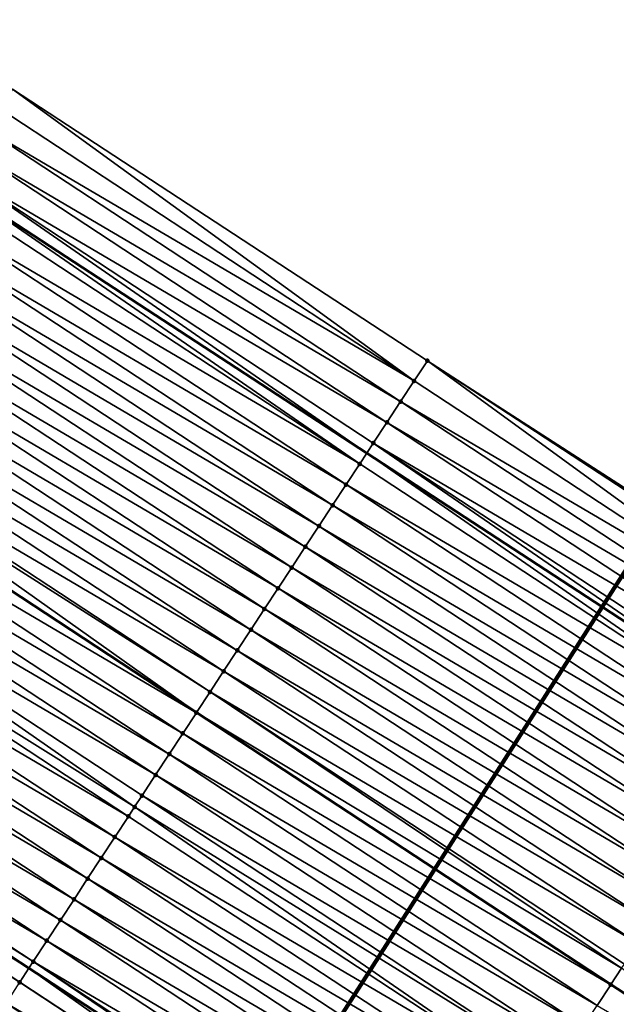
# Model space of a CAD drawing. Header units: feet. Extents: x 2017424 to 2024169, y 808042 to 818730.
# Tile 283 of 329: x 2022272 to 2022296, y 814578 to 814618. Entities that reach past the tile are written whole.
import ezdxf

# ---------------------------------------------------------------- set-up
doc = ezdxf.new("R2010")
doc.units = ezdxf.units.FT
doc.header["$MEASUREMENT"] = 0
for name, color, linetype, lineweight in [('EP_Travel Lane', 172, 'Continuous', 53), ('NB-Road Shots', 141, 'Continuous', 100), ('NB-Road X-Section', 40, 'Continuous', 13), ('Notes', 3, 'Continuous', 100), ('STRIPING', 60, 'Continuous', 53)]:
    doc.layers.add(name, color=color, linetype=linetype, lineweight=lineweight)
doc.layers.add('I-77-MM15-17_NB-Surface-BORDER', color=7, linetype='Continuous')
doc.layers.add('I-77-MM15-17_NB-Surface-TIN', color=7, linetype='Continuous')

msp = doc.modelspace()

# ---------------------------------------------------------------- linework, layer by layer
at = {"layer": 'EP_Travel Lane'}
for points in [[(2021950.970670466, 814819.0318520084, 256.9334546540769), (2021967.732492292, 814808.1415448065, 257.5989318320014), (2021984.49761248, 814797.2278446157, 258.2768970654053), (2022001.242438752, 814786.3128627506, 258.9653765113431), (2022017.98713762, 814775.3979639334, 259.6582331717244), (2022034.73115065, 814764.4835121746, 260.374647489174), (2022051.475021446, 814753.5691531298, 261.0959491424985), (2022068.218888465, 814742.6547965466, 261.8173790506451), (2022084.962960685, 814731.7403062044, 262.5317610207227), (2022101.706705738, 814720.8260291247, 263.257380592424), (2022118.450970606, 814709.9114132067, 263.9651455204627), (2022135.195427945, 814698.9966718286, 264.6662974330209), (2022151.961600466, 814688.0564899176, 265.4188347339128), (2022168.693784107, 814677.128610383, 266.2087784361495), (2022185.426256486, 814666.2005422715, 266.9890579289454), (2022202.158210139, 814655.2728129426, 267.786702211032), (2022218.89143638, 814644.3442524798, 268.5417458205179), (2022235.625468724, 814633.4151655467, 269.2698030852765), (2022252.36064787, 814622.4853296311, 269.9594734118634), (2022269.095142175, 814611.5559409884, 270.6720673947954), (2022285.82938041, 814600.6267195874, 271.3932336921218), (2022302.562836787, 814589.6980088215, 272.1405745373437), (2022319.226621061, 814578.8345948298, 273.0149157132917), (2022335.973671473, 814567.9339997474, 273.8663470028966)], [(2021937.431189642, 814798.2192257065, 257.3584516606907), (2021954.191731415, 814787.329750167, 258.0685761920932), (2021970.924006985, 814776.4377776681, 258.7426778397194), (2021987.669697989, 814765.5221647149, 259.4003934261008), (2022004.414651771, 814754.6070323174, 260.0834322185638), (2022021.160327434, 814743.6914293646, 260.7416758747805), (2022037.905813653, 814732.7759498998, 261.4064249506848), (2022054.651611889, 814721.860267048, 262.0604581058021), (2022071.396989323, 814710.9448584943, 262.7289448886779), (2022088.143628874, 814700.0286272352, 263.3540781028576), (2022104.889447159, 814689.1129313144, 264.0074203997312), (2022121.634206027, 814678.1979259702, 264.6971567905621), (2022138.33184349, 814667.3023099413, 265.3966227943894), (2022155.066391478, 814656.3728587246, 266.1069986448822), (2022171.800732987, 814645.4435423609, 266.8242843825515), (2022188.53388766, 814634.5150011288, 267.5812997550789), (2022205.268720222, 814623.5853640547, 268.2821472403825), (2022222.004956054, 814612.654810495, 268.9360218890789), (2022238.742355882, 814601.7234967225, 269.5509273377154), (2022255.47831183, 814590.7931259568, 270.2141696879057), (2022272.211714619, 814579.8644226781, 270.9628800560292), (2022288.943159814, 814568.9369979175, 271.7771197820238), (2022305.784364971, 814557.9578870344, 272.5227920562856), (2022322.53496565, 814547.0549810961, 273.2661065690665)]]:
    msp.add_polyline3d(points, dxfattribs=at)
at = {"layer": 'I-77-MM15-17_NB-Surface-BORDER', "color": 3, "linetype": 'Continuous', "lineweight": -3}
msp.add_polyline3d([(2022237.623702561, 814636.4566592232, 269.2539980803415), (2022254.723397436, 814626.0837380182, 269.9729211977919), (2022271.550867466, 814615.2969280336, 270.7011064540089), (2022288.274791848, 814604.3542853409, 271.4573932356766), (2022305.072292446, 814593.52550189, 272.2418651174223), (2022321.534481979, 814582.4204880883, 273.1220040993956), (2022338.076286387, 814571.2010054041, 273.9641638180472)], dxfattribs=at)
at = {"layer": 'I-77-MM15-17_NB-Surface-TIN', "color": 128, "linetype": 'Continuous', "lineweight": -3}
for points in [[(2022287.740974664, 814603.5411813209, 271.4526037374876), (2022271.550867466, 814615.2969280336, 270.7011064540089), (2022271.035881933, 814614.5125707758, 270.6974492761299)], [(2022287.740974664, 814603.5411813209, 271.4526037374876), (2022288.274791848, 814604.3542853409, 271.4573932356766), (2022271.550867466, 814615.2969280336, 270.7011064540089)], [(2022287.740974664, 814603.5411813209, 271.4526037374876), (2022271.035881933, 814614.5125707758, 270.6974492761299), (2022270.487078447, 814613.6766193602, 270.6922108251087)], [(2022287.1924623, 814602.7050387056, 271.4376034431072), (2022270.487078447, 814613.6766193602, 270.6922108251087), (2022269.938269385, 814612.8406716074, 270.687159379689)], [(2022287.1924623, 814602.7050387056, 271.4376034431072), (2022287.740974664, 814603.5411813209, 271.4526037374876), (2022270.487078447, 814613.6766193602, 270.6922108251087)], [(2022286.643896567, 814601.8689311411, 271.4243927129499), (2022269.938269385, 814612.8406716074, 270.687159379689), (2022269.389615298, 814612.004622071, 270.6769112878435)], [(2022286.643896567, 814601.8689311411, 271.4243927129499), (2022287.1924623, 814602.7050387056, 271.4376034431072), (2022269.938269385, 814612.8406716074, 270.687159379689)], [(2022269.389615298, 814612.004622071, 270.6769112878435), (2022269.095142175, 814611.5559409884, 270.6720673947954), (2022285.82938041, 814600.6267195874, 271.3932336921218)], [(2022286.095528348, 814601.0326938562, 271.4045589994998), (2022269.389615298, 814612.004622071, 270.6769112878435), (2022285.82938041, 814600.6267195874, 271.3932336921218)], [(2022286.095528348, 814601.0326938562, 271.4045589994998), (2022286.643896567, 814601.8689311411, 271.4243927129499), (2022269.389615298, 814612.004622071, 270.6769112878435)], [(2022285.547264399, 814600.1963880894, 271.3812289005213), (2022269.095142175, 814611.5559409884, 270.6720673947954), (2022268.840924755, 814611.1685964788, 270.6678856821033)], [(2022285.547264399, 814600.1963880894, 271.3812289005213), (2022285.82938041, 814600.6267195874, 271.3932336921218), (2022269.095142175, 814611.5559409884, 270.6720673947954)], [(2022285.547264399, 814600.1963880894, 271.3812289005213), (2022268.840924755, 814611.1685964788, 270.6678856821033), (2022268.292333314, 814610.3325057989, 270.6555369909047)], [(2022284.999131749, 814599.3599960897, 271.3534960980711), (2022268.292333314, 814610.3325057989, 270.6555369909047), (2022267.743768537, 814609.4963976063, 270.642294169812)], [(2022284.999131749, 814599.3599960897, 271.3534960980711), (2022285.547264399, 814600.1963880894, 271.3812289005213), (2022268.292333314, 814610.3325057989, 270.6555369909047)], [(2022284.450442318, 814598.5239697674, 271.3444332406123), (2022267.743768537, 814609.4963976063, 270.642294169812), (2022267.195102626, 814608.6603558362, 270.6324425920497)], [(2022284.450442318, 814598.5239697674, 271.3444332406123), (2022284.999131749, 814599.3599960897, 271.3534960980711), (2022267.743768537, 814609.4963976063, 270.642294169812)], [(2022283.901692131, 814597.6879833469, 271.3374076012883), (2022267.195102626, 814608.6603558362, 270.6324425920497), (2022266.646369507, 814607.8243582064, 270.6248446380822)], [(2022283.901692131, 814597.6879833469, 271.3374076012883), (2022284.450442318, 814598.5239697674, 271.3444332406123), (2022267.195102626, 814608.6603558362, 270.6324425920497)], [(2022283.353038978, 814596.8519331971, 271.3271282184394), (2022266.646369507, 814607.8243582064, 270.6248446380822), (2022266.09774265, 814606.9882907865, 270.613683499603)], [(2022283.353038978, 814596.8519331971, 271.3271282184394), (2022283.901692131, 814597.6879833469, 271.3374076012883), (2022266.646369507, 814607.8243582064, 270.6248446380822)], [(2022282.804381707, 814596.0158857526, 271.3169869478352), (2022266.09774265, 814606.9882907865, 270.613683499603), (2022265.549405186, 814606.1520333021, 270.5928184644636)], [(2022282.804381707, 814596.0158857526, 271.3169869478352), (2022283.353038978, 814596.8519331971, 271.3271282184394), (2022266.09774265, 814606.9882907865, 270.613683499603)], [(2022282.255828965, 814595.1797696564, 271.3033406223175), (2022265.549405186, 814606.1520333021, 270.5928184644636), (2022265.001173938, 814605.3157060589, 270.5683918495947)], [(2022282.255828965, 814595.1797696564, 271.3033406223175), (2022282.804381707, 814596.0158857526, 271.3169869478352), (2022265.549405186, 814606.1520333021, 270.5928184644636)], [(2022281.707401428, 814594.343571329, 271.2854959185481), (2022265.001173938, 814605.3157060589, 270.5683918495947), (2022264.452790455, 814604.4794787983, 270.5490699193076)], [(2022281.707401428, 814594.343571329, 271.2854959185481), (2022282.255828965, 814595.1797696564, 271.3033406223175), (2022265.001173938, 814605.3157060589, 270.5683918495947)], [(2022281.15893002, 814593.5074018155, 271.2691223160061), (2022264.452790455, 814604.4794787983, 270.5490699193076), (2022263.904247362, 814603.6433563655, 270.5351000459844)], [(2022281.15893002, 814593.5074018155, 271.2691223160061), (2022281.707401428, 814594.343571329, 271.2854959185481), (2022264.452790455, 814604.4794787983, 270.5490699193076)], [(2022304.445570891, 814592.570117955, 272.2244088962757), (2022288.274791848, 814604.3542853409, 271.4573932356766), (2022287.740974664, 814603.5411813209, 271.4526037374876)], [(2022304.445570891, 814592.570117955, 272.2244088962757), (2022304.994101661, 814593.4062484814, 272.2387921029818), (2022288.274791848, 814604.3542853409, 271.4573932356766)], [(2022304.994101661, 814593.4062484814, 272.2387921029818), (2022305.072292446, 814593.52550189, 272.2418651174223), (2022288.274791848, 814604.3542853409, 271.4573932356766)], [(2022280.610254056, 814592.6713666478, 271.2596078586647), (2022263.904247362, 814603.6433563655, 270.5351000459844), (2022263.355649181, 814602.807270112, 270.5229773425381)], [(2022280.610254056, 814592.6713666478, 271.2596078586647), (2022281.15893002, 814593.5074018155, 271.2691223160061), (2022263.904247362, 814603.6433563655, 270.5351000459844)], [(2022304.445570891, 814592.570117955, 272.2244088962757), (2022287.740974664, 814603.5411813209, 271.4526037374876), (2022287.1924623, 814602.7050387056, 271.4376034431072)], [(2022280.061532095, 814591.8353616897, 271.2516357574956), (2022263.355649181, 814602.807270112, 270.5229773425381), (2022262.807098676, 814601.9711525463, 270.50925597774)], [(2022280.061532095, 814591.8353616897, 271.2516357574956), (2022280.610254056, 814592.6713666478, 271.2596078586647), (2022263.355649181, 814602.807270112, 270.5229773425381)], [(2022303.897299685, 814591.7338169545, 272.20132201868), (2022287.1924623, 814602.7050387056, 271.4376034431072), (2022286.643896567, 814601.8689311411, 271.4243927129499)], [(2022303.897299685, 814591.7338169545, 272.20132201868), (2022304.445570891, 814592.570117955, 272.2244088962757), (2022287.1924623, 814602.7050387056, 271.4376034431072)], [(2022279.513011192, 814590.9992246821, 271.2369217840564), (2022262.807098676, 814601.9711525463, 270.50925597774), (2022262.657669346, 814601.7433352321, 270.5047099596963)], [(2022279.513011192, 814590.9992246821, 271.2369217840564), (2022280.061532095, 814591.8353616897, 271.2516357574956), (2022262.807098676, 814601.9711525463, 270.50925597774)], [(2022303.348996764, 814590.8975367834, 272.1792985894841), (2022286.643896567, 814601.8689311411, 271.4243927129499), (2022286.095528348, 814601.0326938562, 271.4045589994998)], [(2022303.348996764, 814590.8975367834, 272.1792985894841), (2022303.897299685, 814591.7338169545, 272.20132201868), (2022286.643896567, 814601.8689311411, 271.4243927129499)], [(2022262.657669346, 814601.7433352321, 270.5047099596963), (2022262.265074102, 814601.144438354, 270.4873332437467), (2022278.970785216, 814590.172640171, 271.2217125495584)], [(2022279.513011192, 814590.9992246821, 271.2369217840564), (2022262.657669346, 814601.7433352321, 270.5047099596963), (2022278.970785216, 814590.172640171, 271.2217125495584)], [(2022278.964510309, 814590.1630745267, 271.2215365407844), (2022262.258801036, 814601.134868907, 270.48705559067), (2022261.710509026, 814600.29858157, 270.4646664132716)], [(2022262.258801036, 814601.134868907, 270.48705559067), (2022278.970785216, 814590.172640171, 271.2217125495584), (2022262.265074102, 814601.144438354, 270.4873332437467)], [(2022278.964510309, 814590.1630745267, 271.2215365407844), (2022278.970785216, 814590.172640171, 271.2217125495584), (2022262.258801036, 814601.134868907, 270.48705559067)], [(2022286.095528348, 814601.0326938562, 271.4045589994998), (2022285.82938041, 814600.6267195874, 271.3932336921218), (2022302.562836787, 814589.6980088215, 272.1405745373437)], [(2022302.800873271, 814590.0611387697, 272.1512586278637), (2022286.095528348, 814601.0326938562, 271.4045589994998), (2022302.562836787, 814589.6980088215, 272.1405745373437)], [(2022302.800873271, 814590.0611387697, 272.1512586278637), (2022303.348996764, 814590.8975367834, 272.1792985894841), (2022286.095528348, 814601.0326938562, 271.4045589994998)], [(2022278.415854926, 814589.3270258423, 271.2113319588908), (2022261.710509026, 814600.29858157, 270.4646664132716), (2022261.162155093, 814599.4623349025, 270.4443536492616)], [(2022278.415854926, 814589.3270258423, 271.2113319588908), (2022278.964510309, 814590.1630745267, 271.2215365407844), (2022261.710509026, 814600.29858157, 270.4646664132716)], [(2022302.25264739, 814589.2248080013, 272.1266519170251), (2022285.82938041, 814600.6267195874, 271.3932336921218), (2022285.547264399, 814600.1963880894, 271.3812289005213)], [(2022302.25264739, 814589.2248080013, 272.1266519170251), (2022302.562836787, 814589.6980088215, 272.1405745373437), (2022285.82938041, 814600.6267195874, 271.3932336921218)], [(2022302.25264739, 814589.2248080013, 272.1266519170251), (2022285.547264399, 814600.1963880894, 271.3812289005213), (2022284.999131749, 814599.3599960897, 271.3534960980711)], [(2022277.867399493, 814588.4908458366, 271.1944226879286), (2022261.162155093, 814599.4623349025, 270.4443536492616), (2022260.613766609, 814598.6261109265, 270.4251994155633)], [(2022277.867399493, 814588.4908458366, 271.1944226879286), (2022278.415854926, 814589.3270258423, 271.2113319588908), (2022261.162155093, 814599.4623349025, 270.4443536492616)], [(2022301.704273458, 814588.3885744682, 272.1070096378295), (2022284.999131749, 814599.3599960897, 271.3534960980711), (2022284.450442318, 814598.5239697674, 271.3444332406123)], [(2022301.704273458, 814588.3885744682, 272.1070096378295), (2022302.25264739, 814589.2248080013, 272.1266519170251), (2022284.999131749, 814599.3599960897, 271.3534960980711)], [(2022277.318977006, 814587.6546441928, 271.1764086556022), (2022260.613766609, 814598.6261109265, 270.4251994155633), (2022260.065383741, 814597.7898832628, 270.4058569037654)], [(2022277.318977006, 814587.6546441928, 271.1764086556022), (2022277.867399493, 814588.4908458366, 271.1944226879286), (2022260.613766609, 814598.6261109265, 270.4251994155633)], [(2022301.155849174, 814587.5523740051, 272.0890557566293), (2022284.450442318, 814598.5239697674, 271.3444332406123), (2022283.901692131, 814597.6879833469, 271.3374076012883)], [(2022301.155849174, 814587.5523740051, 272.0890557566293), (2022301.704273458, 814588.3885744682, 272.1070096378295), (2022284.450442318, 814598.5239697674, 271.3444332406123)], [(2022276.472956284, 814586.3647809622, 271.15013208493), (2022260.065383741, 814597.7898832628, 270.4058569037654), (2022259.517048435, 814596.953624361, 270.3849195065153)], [(2022276.472956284, 814586.3647809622, 271.15013208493), (2022276.770553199, 814586.8184434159, 271.1584388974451), (2022260.065383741, 814597.7898832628, 270.4058569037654)], [(2022276.770553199, 814586.8184434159, 271.1584388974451), (2022277.318977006, 814587.6546441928, 271.1764086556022), (2022260.065383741, 814597.7898832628, 270.4058569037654)], [(2022300.607396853, 814586.716191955, 272.0720419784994), (2022283.901692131, 814597.6879833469, 271.3374076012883), (2022283.353038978, 814596.8519331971, 271.3271282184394)], [(2022300.607396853, 814586.716191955, 272.0720419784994), (2022301.155849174, 814587.5523740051, 272.0890557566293), (2022283.901692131, 814597.6879833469, 271.3374076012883)], [(2022276.22213212, 814585.9822408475, 271.1403776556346), (2022259.517048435, 814596.953624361, 270.3849195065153), (2022258.968630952, 814596.1174194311, 270.3667376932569)], [(2022276.22213212, 814585.9822408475, 271.1403776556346), (2022276.472956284, 814586.3647809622, 271.15013208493), (2022259.517048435, 814596.953624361, 270.3849195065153)], [(2022300.058849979, 814585.8800720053, 272.058198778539), (2022283.353038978, 814596.8519331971, 271.3271282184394), (2022282.804381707, 814596.0158857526, 271.3169869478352)], [(2022300.058849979, 814585.8800720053, 272.058198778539), (2022300.607396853, 814586.716191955, 272.0720419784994), (2022283.353038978, 814596.8519331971, 271.3271282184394)], [(2022275.673878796, 814585.1459281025, 271.1166912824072), (2022258.968630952, 814596.1174194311, 270.3667376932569), (2022258.420350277, 814595.2811246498, 270.3439684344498)], [(2022275.673878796, 814585.1459281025, 271.1166912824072), (2022276.22213212, 814585.9822408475, 271.1403776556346), (2022258.968630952, 814596.1174194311, 270.3667376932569)], [(2022299.510348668, 814585.043922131, 272.04282775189), (2022282.804381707, 814596.0158857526, 271.3169869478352), (2022282.255828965, 814595.1797696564, 271.3033406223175)], [(2022299.510348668, 814585.043922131, 272.04282775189), (2022300.058849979, 814585.8800720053, 272.058198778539), (2022282.804381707, 814596.0158857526, 271.3169869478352)], [(2022275.12566417, 814584.3095899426, 271.0917073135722), (2022258.420350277, 814595.2811246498, 270.3439684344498), (2022257.872107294, 814594.4448051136, 270.3199353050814)], [(2022275.12566417, 814584.3095899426, 271.0917073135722), (2022275.673878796, 814585.1459281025, 271.1166912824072), (2022258.420350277, 814595.2811246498, 270.3439684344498)], [(2022298.961849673, 814584.2077707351, 272.0273790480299), (2022282.255828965, 814595.1797696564, 271.3033406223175), (2022281.707401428, 814594.343571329, 271.2854959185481)], [(2022298.961849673, 814584.2077707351, 272.0273790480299), (2022299.510348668, 814585.043922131, 272.04282775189), (2022282.255828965, 814595.1797696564, 271.3033406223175)], [(2022274.577538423, 814583.4731934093, 271.0637430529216), (2022257.872107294, 814594.4448051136, 270.3199353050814), (2022257.323873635, 814593.6084794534, 270.295589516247)], [(2022274.577538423, 814583.4731934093, 271.0637430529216), (2022275.12566417, 814584.3095899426, 271.0917073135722), (2022257.872107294, 814594.4448051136, 270.3199353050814)], [(2022298.413546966, 814583.3714904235, 272.0053484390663), (2022281.707401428, 814594.343571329, 271.2854959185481), (2022281.15893002, 814593.5074018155, 271.2691223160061)], [(2022298.413546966, 814583.3714904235, 272.0053484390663), (2022298.961849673, 814584.2077707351, 272.0273790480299), (2022281.707401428, 814594.343571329, 271.2854959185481)], [(2022274.029260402, 814582.6368968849, 271.0408848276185), (2022257.323873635, 814593.6084794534, 270.295589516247), (2022256.775521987, 814592.7722312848, 270.27520010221)], [(2022274.029260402, 814582.6368968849, 271.0408848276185), (2022274.577538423, 814583.4731934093, 271.0637430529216), (2022257.323873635, 814593.6084794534, 270.295589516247)], [(2022297.865126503, 814582.5352874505, 271.9872664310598), (2022281.15893002, 814593.5074018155, 271.2691223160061), (2022280.610254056, 814592.6713666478, 271.2596078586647)], [(2022297.865126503, 814582.5352874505, 271.9872664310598), (2022298.413546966, 814583.3714904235, 272.0053484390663), (2022281.15893002, 814593.5074018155, 271.2691223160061)], [(2022273.480967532, 814581.8006101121, 271.0185244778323), (2022256.775521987, 814592.7722312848, 270.27520010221), (2022256.227176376, 814591.9359791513, 270.2546082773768)], [(2022273.480967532, 814581.8006101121, 271.0185244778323), (2022274.029260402, 814582.6368968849, 271.0408848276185), (2022256.775521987, 814592.7722312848, 270.27520010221)], [(2022297.316572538, 814581.6991721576, 271.9736609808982), (2022280.610254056, 814592.6713666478, 271.2596078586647), (2022280.061532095, 814591.8353616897, 271.2516357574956)], [(2022297.316572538, 814581.6991721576, 271.9736609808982), (2022297.865126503, 814582.5352874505, 271.9872664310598), (2022280.610254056, 814592.6713666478, 271.2596078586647)], [(2022272.932694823, 814580.9643100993, 270.9954881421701), (2022256.227176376, 814591.9359791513, 270.2546082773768), (2022255.678977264, 814591.0996308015, 270.2291040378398)], [(2022272.932694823, 814580.9643100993, 270.9954881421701), (2022273.480967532, 814581.8006101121, 271.0185244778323), (2022256.227176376, 814591.9359791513, 270.2546082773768)], [(2022296.768032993, 814580.8630473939, 271.9595720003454), (2022280.061532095, 814591.8353616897, 271.2516357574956), (2022279.513011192, 814590.9992246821, 271.2369217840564)], [(2022296.768032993, 814580.8630473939, 271.9595720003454), (2022297.316572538, 814581.6991721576, 271.9736609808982), (2022280.061532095, 814591.8353616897, 271.2516357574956)], [(2022255.131233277, 814590.2629835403, 270.1883386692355), (2022272.211714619, 814579.8644226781, 270.9628800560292), (2022255.47831183, 814590.7931259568, 270.2141696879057)], [(2022272.384301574, 814580.1280892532, 270.9764937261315), (2022255.678977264, 814591.0996308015, 270.2291040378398), (2022255.47831183, 814590.7931259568, 270.2141696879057)], [(2022272.384301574, 814580.1280892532, 270.9764937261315), (2022255.47831183, 814590.7931259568, 270.2141696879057), (2022272.211714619, 814579.8644226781, 270.9628800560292)], [(2022272.384301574, 814580.1280892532, 270.9764937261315), (2022272.932694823, 814580.9643100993, 270.9954881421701), (2022255.678977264, 814591.0996308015, 270.2291040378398)], [(2022296.107894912, 814579.856417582, 271.9364890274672), (2022279.513011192, 814590.9992246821, 271.2369217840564), (2022278.970785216, 814590.172640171, 271.2217125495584)], [(2022296.107894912, 814579.856417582, 271.9364890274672), (2022296.219652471, 814580.0268181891, 271.9401507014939), (2022279.513011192, 814590.9992246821, 271.2369217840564)], [(2022296.219652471, 814580.0268181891, 271.9401507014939), (2022296.768032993, 814580.8630473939, 271.9595720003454), (2022279.513011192, 814590.9992246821, 271.2369217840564)], [(2022271.840390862, 814579.2971395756, 270.9335900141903), (2022272.211714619, 814579.8644226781, 270.9628800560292), (2022255.131233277, 814590.2629835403, 270.1883386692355)], [(2022271.836634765, 814579.2913913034, 270.9331404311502), (2022271.840390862, 814579.2971395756, 270.9335900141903), (2022255.131233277, 814590.2629835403, 270.1883386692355)], [(2022295.671163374, 814579.1906602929, 271.9243701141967), (2022278.964510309, 814590.1630745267, 271.2215365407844), (2022278.415854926, 814589.3270258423, 271.2113319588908)], [(2022278.964510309, 814590.1630745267, 271.2215365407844), (2022295.677437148, 814579.2002240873, 271.9245442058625), (2022278.970785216, 814590.172640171, 271.2217125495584)], [(2022295.671163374, 814579.1906602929, 271.9243701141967), (2022295.677437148, 814579.2002240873, 271.9245442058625), (2022278.964510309, 814590.1630745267, 271.2215365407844)], [(2022296.107894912, 814579.856417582, 271.9364890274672), (2022278.970785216, 814590.172640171, 271.2217125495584), (2022295.677437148, 814579.2002240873, 271.9245442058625)], [(2022295.122492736, 814578.3546216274, 271.9146769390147), (2022278.415854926, 814589.3270258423, 271.2113319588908), (2022277.867399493, 814588.4908458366, 271.1944226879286)], [(2022295.122492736, 814578.3546216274, 271.9146769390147), (2022295.671163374, 814579.1906602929, 271.9243701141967), (2022278.415854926, 814589.3270258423, 271.2113319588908)], [(2022294.573739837, 814577.5186369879, 271.9077421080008), (2022277.867399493, 814588.4908458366, 271.1944226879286), (2022277.318977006, 814587.6546441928, 271.1764086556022)], [(2022294.573739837, 814577.5186369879, 271.9077421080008), (2022295.122492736, 814578.3546216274, 271.9146769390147), (2022277.867399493, 814588.4908458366, 271.1944226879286)], [(2022294.025112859, 814576.6825696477, 271.8965849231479), (2022277.318977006, 814587.6546441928, 271.1764086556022), (2022276.770553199, 814586.8184434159, 271.1584388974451)], [(2022294.025112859, 814576.6825696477, 271.8965849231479), (2022294.573739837, 814577.5186369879, 271.9077421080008), (2022277.318977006, 814587.6546441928, 271.1764086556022)], [(2022293.476423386, 814575.8465433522, 271.8875233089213), (2022276.770553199, 814586.8184434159, 271.1584388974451), (2022276.472956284, 814586.3647809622, 271.15013208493)], [(2022293.476423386, 814575.8465433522, 271.8875233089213), (2022294.025112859, 814576.6825696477, 271.8965849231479), (2022276.770553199, 814586.8184434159, 271.1584388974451)], [(2022292.92771094, 814575.0105321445, 271.8792320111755), (2022276.472956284, 814586.3647809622, 271.15013208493), (2022276.22213212, 814585.9822408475, 271.1403776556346)], [(2022292.92771094, 814575.0105321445, 271.8792320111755), (2022293.476423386, 814575.8465433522, 271.8875233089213), (2022276.472956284, 814586.3647809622, 271.15013208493)], [(2022292.92771094, 814575.0105321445, 271.8792320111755), (2022276.22213212, 814585.9822408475, 271.1403776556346), (2022275.673878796, 814585.1459281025, 271.1166912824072)], [(2022292.379114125, 814574.1744449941, 271.8670634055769), (2022275.673878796, 814585.1459281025, 271.1166912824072), (2022275.12566417, 814584.3095899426, 271.0917073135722)], [(2022292.379114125, 814574.1744449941, 271.8670634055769), (2022292.92771094, 814575.0105321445, 271.8792320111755), (2022275.673878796, 814585.1459281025, 271.1166912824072)], [(2022291.83062526, 814573.3382869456, 271.8512750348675), (2022275.12566417, 814584.3095899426, 271.0917073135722), (2022274.577538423, 814583.4731934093, 271.0637430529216)], [(2022291.83062526, 814573.3382869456, 271.8512750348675), (2022292.379114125, 814574.1744449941, 271.8670634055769), (2022275.12566417, 814584.3095899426, 271.0917073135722)], [(2022291.282014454, 814572.5022089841, 271.8395755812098), (2022274.577538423, 814583.4731934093, 271.0637430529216), (2022274.029260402, 814582.6368968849, 271.0408848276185)], [(2022291.282014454, 814572.5022089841, 271.8395755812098), (2022291.83062526, 814573.3382869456, 271.8512750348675), (2022274.577538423, 814583.4731934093, 271.0637430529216)], [(2022290.733529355, 814571.6660484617, 271.8236609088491), (2022274.029260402, 814582.6368968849, 271.0408848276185), (2022273.480967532, 814581.8006101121, 271.0185244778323)], [(2022290.733529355, 814571.6660484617, 271.8236609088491), (2022291.282014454, 814572.5022089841, 271.8395755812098), (2022274.029260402, 814582.6368968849, 271.0408848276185)], [(2022290.185002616, 814570.8299152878, 271.8091425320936), (2022273.480967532, 814581.8006101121, 271.0185244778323), (2022272.932694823, 814580.9643100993, 270.9954881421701)], [(2022290.185002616, 814570.8299152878, 271.8091425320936), (2022290.733529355, 814571.6660484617, 271.8236609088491), (2022273.480967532, 814581.8006101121, 271.0185244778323)], [(2022289.636404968, 814569.9938286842, 271.7970018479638), (2022272.932694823, 814580.9643100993, 270.9954881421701), (2022272.384301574, 814580.1280892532, 270.9764937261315)], [(2022289.636404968, 814569.9938286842, 271.7970018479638), (2022290.185002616, 814570.8299152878, 271.8091425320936), (2022272.932694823, 814580.9643100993, 270.9954881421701)], [(2022272.384301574, 814580.1280892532, 270.9764937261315), (2022272.211714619, 814579.8644226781, 270.9628800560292), (2022288.943159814, 814568.9369979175, 271.7771197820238)], [(2022289.087921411, 814569.1576671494, 271.7810354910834), (2022272.384301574, 814580.1280892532, 270.9764937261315), (2022288.943159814, 814568.9369979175, 271.7771197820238)], [(2022289.087921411, 814569.1576671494, 271.7810354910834), (2022289.636404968, 814569.9938286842, 271.7970018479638), (2022272.384301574, 814580.1280892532, 270.9764937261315)], [(2022288.539404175, 814568.321527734, 271.7661984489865), (2022272.211714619, 814579.8644226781, 270.9628800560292), (2022271.840390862, 814579.2971395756, 270.9335900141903)], [(2022288.539404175, 814568.321527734, 271.7661984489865), (2022288.943159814, 814568.9369979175, 271.7771197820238), (2022272.211714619, 814579.8644226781, 270.9628800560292)], [(2022296.107894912, 814579.856417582, 271.9364890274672), (2022295.677437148, 814579.2002240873, 271.9245442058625), (2022312.44166627, 814568.2963744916, 272.7562897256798)], [(2022288.539404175, 814568.321527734, 271.7661984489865), (2022271.836634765, 814579.2913913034, 270.9331404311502), (2022271.288677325, 814578.4548842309, 270.8995325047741)], [(2022288.539404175, 814568.321527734, 271.7661984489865), (2022271.840390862, 814579.2971395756, 270.9335900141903), (2022271.836634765, 814579.2913913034, 270.9331404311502)], [(2022312.43544108, 814568.286700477, 272.7559804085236), (2022295.671163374, 814579.1906602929, 271.9243701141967), (2022295.122492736, 814578.3546216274, 271.9146769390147)], [(2022295.671163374, 814579.1906602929, 271.9243701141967), (2022312.44166627, 814568.2963744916, 272.7562897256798), (2022295.677437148, 814579.2002240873, 271.9245442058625)], [(2022312.43544108, 814568.286700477, 272.7559804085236), (2022312.44166627, 814568.2963744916, 272.7562897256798), (2022295.671163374, 814579.1906602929, 271.9243701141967)], [(2022287.990766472, 814567.485467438, 271.7554009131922), (2022288.539404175, 814568.321527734, 271.7661984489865), (2022271.288677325, 814578.4548842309, 270.8995325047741)]]:
    msp.add_3dface(points, dxfattribs=at)
at = {"layer": 'NB-Road Shots', "lineweight": 100}
for p in [(2022288.274791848, 814604.3542853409, 271.4573932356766), (2022287.740974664, 814603.5411813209, 271.4526037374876), (2022287.1924623, 814602.7050387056, 271.4376034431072), (2022286.643896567, 814601.8689311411, 271.4243927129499), (2022286.095528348, 814601.0326938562, 271.4045589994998), (2022285.547264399, 814600.1963880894, 271.3812289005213), (2022284.999131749, 814599.3599960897, 271.3534960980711), (2022284.450442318, 814598.5239697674, 271.3444332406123), (2022283.901692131, 814597.6879833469, 271.3374076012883), (2022283.353038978, 814596.8519331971, 271.3271282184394), (2022282.804381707, 814596.0158857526, 271.3169869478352), (2022282.255828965, 814595.1797696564, 271.3033406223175), (2022281.707401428, 814594.343571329, 271.2854959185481), (2022281.15893002, 814593.5074018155, 271.2691223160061), (2022280.610254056, 814592.6713666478, 271.2596078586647), (2022280.061532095, 814591.8353616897, 271.2516357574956), (2022279.513011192, 814590.9992246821, 271.2369217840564), (2022278.964510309, 814590.1630745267, 271.2215365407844), (2022278.415854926, 814589.3270258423, 271.2113319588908), (2022277.867399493, 814588.4908458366, 271.1944226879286), (2022277.318977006, 814587.6546441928, 271.1764086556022), (2022276.770553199, 814586.8184434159, 271.1584388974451), (2022276.472956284, 814586.3647809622, 271.15013208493), (2022276.22213212, 814585.9822408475, 271.1403776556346), (2022275.673878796, 814585.1459281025, 271.1166912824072), (2022275.12566417, 814584.3095899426, 271.0917073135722), (2022274.577538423, 814583.4731934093, 271.0637430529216), (2022274.029260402, 814582.6368968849, 271.0408848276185), (2022273.480967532, 814581.8006101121, 271.0185244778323), (2022272.932694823, 814580.9643100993, 270.9954881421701), (2022272.384301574, 814580.1280892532, 270.9764937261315), (2022271.840390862, 814579.2971395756, 270.9335900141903), (2022295.671163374, 814579.1906602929, 271.9243701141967)]:
    msp.add_point(p, dxfattribs=at)
at = {"layer": 'NB-Road X-Section', "extrusion": (0.8353173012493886, -0.5486106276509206, 0.0356564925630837), "elevation": 1242361.457174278, "flags": 128}
msp.add_lwpolyline([(1791040.864305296, -44054.80889399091), (1791039.89162914, -44054.81368653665), (1791038.89162914, -44054.82869637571), (1791037.89162914, -44054.84191551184), (1791036.89162914, -44054.86176184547), (1791035.891629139, -44054.88510678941), (1791034.891629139, -44054.91285723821), (1791033.891629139, -44054.92192586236), (1791032.891629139, -44054.92895597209), (1791031.891629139, -44054.93924189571), (1791030.89162914, -44054.94938961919), (1791029.891629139, -44054.96304462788), (1791028.89162914, -44054.98090068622), (1791027.89162914, -44054.99728470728), (1791026.891629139, -44055.00680521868), (1791025.89162914, -44055.01478239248), (1791024.89162914, -44055.02950572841), (1791023.89162914, -44055.04490076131), (1791022.89162914, -44055.05511183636), (1791021.891629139, -44055.07203186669), (1791020.891629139, -44055.09005736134), (1791019.891629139, -44055.10803855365), (1791019.349067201, -44055.11635065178), (1791018.89162914, -44055.12611128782), (1791017.891629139, -44055.14981273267), (1791016.89162914, -44055.17481259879), (1791015.89162914, -44055.20279465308), (1791014.891629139, -44055.22566742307), (1791013.891629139, -44055.24804200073), (1791012.89162914, -44055.27109299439), (1791011.89162914, -44055.29009949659), (1791010.898495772, -44055.33303050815), (1791010.89162914, -44055.33348037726), (1791009.891629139, -44055.36710968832)], dxfattribs=at)
at = {"layer": 'NB-Road X-Section', "extrusion": (0.8353172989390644, -0.5486106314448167, 0.03565648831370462), "elevation": 1242381.449410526, "flags": 128}
msp.add_lwpolyline([(1791041.039752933, -44054.73194016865), (1791040.897151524, -44054.73501513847), (1791039.897151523, -44054.74940749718), (1791038.897151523, -44054.77250906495), (1791037.897151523, -44054.79454650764), (1791036.897151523, -44054.82260431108), (1791035.897151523, -44054.84722667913), (1791034.897151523, -44054.86688145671), (1791033.897151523, -44054.88484676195), (1791032.897151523, -44054.90187136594), (1791031.897151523, -44054.91572337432), (1791030.897151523, -44054.93110418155), (1791029.897151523, -44054.94656271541), (1791028.897151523, -44054.96860734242), (1791027.897151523, -44054.98670085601), (1791026.897151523, -44055.00031496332), (1791025.897151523, -44055.01441290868), (1791024.897151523, -44055.03384656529), (1791024.693371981, -44055.03751056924), (1791023.897151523, -44055.04963719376), (1791022.897151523, -44055.0593365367), (1791021.897151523, -44055.06627578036), (1791020.897151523, -44055.07744006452), (1791019.897151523, -44055.08650744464), (1791018.897151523, -44055.09480401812), (1791017.897151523, -44055.1069803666), (1791016.897151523, -44055.12277878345), (1791015.897151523, -44055.13448568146), (1791014.897151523, -44055.15041048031), (1791013.897151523, -44055.16493809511), (1791012.897151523, -44055.17708650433), (1791011.897151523, -44055.19306302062), (1791010.897151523, -44055.20790950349), (1791009.897151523, -44055.21871390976)], dxfattribs=at)
at = {"layer": 'Notes'}
msp.add_line((2022281.411190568, 814572.6460886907, 271.5071676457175), (2022306.743419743, 814612.3323678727, 271.5071676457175), dxfattribs=at)
at = {"layer": 'STRIPING'}
msp.add_polyline3d([(2021944.398523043, 814808.932801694, 257.1959514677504), (2021961.159329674, 814798.0431540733, 257.8968384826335), (2021977.907872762, 814787.1392797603, 258.5758899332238), (2021994.652468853, 814776.2224826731, 259.2413895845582), (2022011.397376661, 814765.3054823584, 259.8961807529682), (2022028.141195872, 814754.3891917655, 260.588368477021), (2022044.884495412, 814743.4732399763, 261.2984080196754), (2022061.628907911, 814732.5565625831, 261.9702146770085), (2022078.373141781, 814721.6400016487, 262.6481575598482), (2022095.116323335, 814710.7241267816, 263.3622505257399), (2022111.858849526, 814699.8086791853, 264.0988567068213), (2022128.602033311, 814688.8928028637, 264.8128730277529), (2022145.319231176, 814677.9508776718, 265.5433466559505), (2022162.023931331, 814666.9797434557, 266.3116255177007), (2022178.728127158, 814656.0089404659, 267.0968150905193), (2022195.433151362, 814645.0375934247, 267.854227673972), (2022212.139391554, 814634.0654477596, 268.5708659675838), (2022228.847626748, 814623.0919918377, 269.2206084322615), (2022245.556837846, 814612.1178949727, 269.8376265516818), (2022262.265074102, 814601.144438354, 270.4873332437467), (2022278.970785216, 814590.172640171, 271.2217125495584), (2022295.677437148, 814579.2002240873, 271.9245442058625), (2022312.44166627, 814568.2963744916, 272.7562897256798), (2022329.235377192, 814557.4646543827, 273.5597390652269)], dxfattribs=at)

doc.saveas('drawing.dxf')
